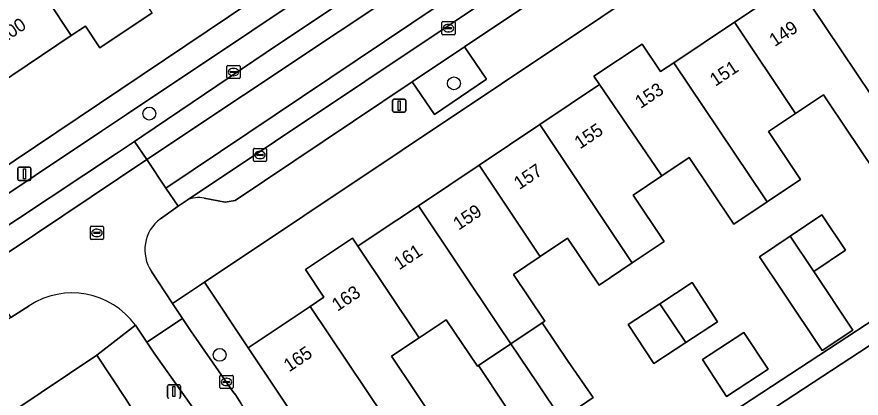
# Model space of a CAD drawing. Extents: x 158352 to 159489, y 383828 to 384603.
# Drawn here: x 158835 to 158899.1, y 384208.8 to 384237.7 of the extents above; entities that cross this region are included whole.
import ezdxf

# ---------------------------------------------------------------- set-up
doc = ezdxf.new("R2010")
doc.units = 0
for name, color, linetype in [('IMGEO_Boom', 7, 'Continuous'), ('IMGEO_Erf', 7, 'Continuous'), ('IMGEO_Groenvoorziening', 7, 'Continuous'), ('IMGEO_Kolk', 7, 'Continuous'), ('IMGEO_Lichtmast', 7, 'Continuous'), ('IMGEO_Pand', 7, 'Continuous'), ('IMGEO_Pand_nummerreeks', 7, 'Continuous'), ('IMGEO_Parkeervlak_open', 7, 'Continuous'), ('IMGEO_Rijbaan_lokaal_gesloten', 7, 'Continuous'), ('IMGEO_Rijbaan_lokaal_open', 7, 'Continuous'), ('IMGEO_Rioolput', 7, 'Continuous'), ('IMGEO_Voetpad_open', 7, 'Continuous')]:
    doc.layers.add(name, color=color, linetype=linetype)

msp = doc.modelspace()

# ---------------------------------------------------------------- linework, layer by layer
at = {"layer": 'IMGEO_Boom'}
for centre in [(158868.161, 384232.684), (158845.022, 384230.389), (158850.367, 384212.043)]:
    msp.add_circle(centre, 0.489, dxfattribs=at)
at = {"layer": 'IMGEO_Erf'}
for points in [[(158824.924, 384220.195), (158906.452, 384275.023)], [(158932.003, 384272.919), (158849.203, 384217.574), (158852.538, 384212.577), (158857.246, 384215.728), (158858.292, 384216.428), (158856.885, 384218.53), (158860.447, 384220.913), (158860.858, 384220.299), (158861.016, 384220.405), (158862.19, 384221.191), (158865.465, 384223.383), (158870.073, 384226.467), (158874.68, 384229.551), (158879.219, 384232.59), (158878.797, 384233.22), (158882.455, 384235.669), (158883.855, 384233.577), (158884.873, 384234.258), (158889.48, 384237.342), (158894.087, 384240.426), (158898.695, 384243.511), (158903.302, 384246.595)], [(158880.042, 384201.612), (158903.087, 384216.716), (158903.898, 384215.474), (158906.578, 384217.227), (158913.229, 384221.576), (158912.32, 384222.965), (158921.579, 384229.323), (158935.13, 384238.626), (158939.5, 384241.627)], [(158845.229, 384238.05), (158841.271, 384235.391), (158840.161, 384237.042), (158839.085, 384236.32), (158833.473, 384232.558)], [(158900.524, 384225.426), (158898.671, 384228.194), (158898.245, 384228.831), (158896.241, 384231.824), (158894.123, 384230.406), (158892.051, 384229.019), (158894.496, 384225.366), (158891.961, 384223.669), (158889.431, 384221.975), (158886.038, 384227.045), (158883.96, 384225.655), (158881.776, 384224.193), (158884.14, 384220.66), (158881.717, 384219.038), (158879.185, 384217.343), (158876.795, 384220.913), (158874.72, 384219.524), (158872.692, 384218.166), (158875.07, 384214.612), (158874.875, 384214.481), (158876.838, 384211.547), (158878.746, 384208.793), (158876.327, 384207.158)], [(158833.309, 384202.752), (158836.934, 384205.178), (158838.343, 384203.073), (158839.443, 384203.809), (158844.268, 384207.036), (158843.27, 384208.645), (158841.042, 384212.024), (158794.638, 384180.916)]]:
    msp.add_lwpolyline(points, dxfattribs=at)
for points in [[(158897.924, 384220.006), (158895.499, 384218.383), (158898.48, 384213.932), (158896.151, 384212.372), (158893.17, 384216.823), (158891.373, 384219.507), (158893.703, 384221.067), (158896.127, 384222.69)], [(158888.199, 384214.566), (158885.772, 384212.978), (158883.34, 384211.387), (158881.395, 384214.358), (158883.797, 384215.93), (158886.254, 384217.538)], [(158872.043, 384208.224), (158870.027, 384211.237), (158869.947, 384211.183), (158867.58, 384214.719), (158865.517, 384213.338), (158863.43, 384211.941), (158866.824, 384206.871), (158866.129, 384206.406), (158864.304, 384205.184), (158861.974, 384203.624), (158859.52, 384207.288), (158857.143, 384205.697), (158864.445, 384194.753), (158866.244, 384192.057), (158866.384, 384192.15), (158870.312, 384194.74), (158877.734, 384200.012)], [(158892.029, 384210.954), (158888.874, 384208.89), (158887.042, 384211.689), (158890.197, 384213.754)]]:
    msp.add_lwpolyline(points, close=True, dxfattribs=at)
at = {"layer": 'IMGEO_Groenvoorziening'}
msp.add_lwpolyline([(158868.973, 384235.474), (158864.997, 384232.808), (158866.676, 384230.311), (158870.636, 384233.002)], close=True, dxfattribs=at)
at = {"layer": 'IMGEO_Kolk'}
for p, q in [((158867.249, 384236.455), (158867.249, 384237.307)), ((158867.324, 384237.381), (158868.176, 384237.381)), ((158868.25, 384237.307), (158868.25, 384236.455)), ((158867.508, 384236.875), (158867.508, 384236.887)), ((158867.946, 384236.838), (158867.548, 384236.838)), ((158867.551, 384236.924), (158867.949, 384236.924)), ((158867.737, 384237.161), (158867.762, 384237.161)), ((158867.992, 384236.887), (158867.992, 384236.875)), ((158868.176, 384236.381), (158867.324, 384236.381)), ((158867.76, 384236.601), (158867.735, 384236.601)), ((158850.914, 384233.12), (158850.914, 384233.972)), ((158850.989, 384234.046), (158851.841, 384234.046)), ((158851.173, 384233.54), (158851.173, 384233.552)), ((158851.611, 384233.503), (158851.213, 384233.503)), ((158851.216, 384233.589), (158851.614, 384233.589)), ((158851.402, 384233.826), (158851.427, 384233.826)), ((158851.657, 384233.552), (158851.657, 384233.54)), ((158851.915, 384233.972), (158851.915, 384233.12)), ((158851.841, 384233.046), (158850.989, 384233.046)), ((158851.425, 384233.266), (158851.4, 384233.266)), ((158852.928, 384226.819), (158852.928, 384227.671)), ((158853.003, 384227.745), (158853.855, 384227.745)), ((158853.929, 384227.671), (158853.929, 384226.819)), ((158853.187, 384227.239), (158853.187, 384227.251)), ((158853.625, 384227.202), (158853.227, 384227.202)), ((158853.23, 384227.288), (158853.628, 384227.288)), ((158853.416, 384227.525), (158853.441, 384227.525)), ((158853.671, 384227.251), (158853.671, 384227.239)), ((158853.855, 384226.745), (158853.003, 384226.745)), ((158853.439, 384226.965), (158853.414, 384226.965)), ((158850.381, 384209.562), (158850.381, 384210.414)), ((158850.456, 384210.488), (158851.308, 384210.488)), ((158851.382, 384210.414), (158851.382, 384209.562)), ((158850.64, 384209.982), (158850.64, 384209.994)), ((158851.078, 384209.945), (158850.68, 384209.945)), ((158850.683, 384210.031), (158851.081, 384210.031)), ((158850.869, 384210.268), (158850.894, 384210.268)), ((158851.124, 384209.994), (158851.124, 384209.982)), ((158851.308, 384209.488), (158850.456, 384209.488)), ((158850.892, 384209.708), (158850.867, 384209.708))]:
    msp.add_line(p, q, dxfattribs=at)
for points in [[(158867.249, 384236.455), (158867.249, 384237.307)], [(158867.324, 384237.381), (158868.176, 384237.381)], [(158868.25, 384237.307), (158868.25, 384236.455)], [(158868.176, 384236.381), (158867.324, 384236.381)], [(158850.914, 384233.12), (158850.914, 384233.972)], [(158850.989, 384234.046), (158851.841, 384234.046)], [(158851.915, 384233.972), (158851.915, 384233.12)], [(158851.841, 384233.046), (158850.989, 384233.046)], [(158852.928, 384226.819), (158852.928, 384227.671)], [(158853.003, 384227.745), (158853.855, 384227.745)], [(158853.929, 384227.671), (158853.929, 384226.819)], [(158853.855, 384226.745), (158853.003, 384226.745)], [(158850.381, 384209.562), (158850.381, 384210.414)], [(158850.456, 384210.488), (158851.308, 384210.488)], [(158851.382, 384210.414), (158851.382, 384209.562)], [(158851.308, 384209.488), (158850.456, 384209.488)]]:
    msp.add_lwpolyline(points, dxfattribs=at)
for centre, radius, start, end in [((158867.326, 384237.305), 0.0765, 91.55205, 178.44795), ((158867.326, 384237.305), 0.0765, 91.55205, 178.44795), ((158868.174, 384237.305), 0.0765, 1.55205, 88.44795), ((158868.174, 384237.305), 0.0765, 1.55205, 88.44795), ((158867.548, 384236.884), 0.0403, 85.87752, 175.75265), ((158867.545, 384236.874), 0.0366, 178.93798, 274.71019), ((158867.949, 384236.881), 0.043, 264.86636, 352.45326), ((158867.953, 384236.886), 0.0386, 1.73085, 96.63898), ((158867.326, 384236.457), 0.0765, 181.55205, 268.44795), ((158867.326, 384236.457), 0.0765, 181.55205, 268.44795), ((158868.174, 384236.457), 0.0765, 271.55205, 358.44795), ((158868.174, 384236.457), 0.0765, 271.55205, 358.44795), ((158850.991, 384233.97), 0.0765, 91.55205, 178.44795), ((158850.991, 384233.97), 0.0765, 91.55205, 178.44795), ((158851.213, 384233.549), 0.0403, 85.87752, 175.75265), ((158851.21, 384233.539), 0.0366, 178.93798, 274.71019), ((158851.614, 384233.546), 0.043, 264.86636, 352.45326), ((158851.618, 384233.551), 0.0386, 1.73085, 96.63898), ((158851.839, 384233.97), 0.0765, 1.55205, 88.44795), ((158851.839, 384233.97), 0.0765, 1.55205, 88.44795), ((158850.991, 384233.122), 0.0765, 181.55205, 268.44795), ((158850.991, 384233.122), 0.0765, 181.55205, 268.44795), ((158851.839, 384233.122), 0.0765, 271.55205, 358.44795), ((158851.839, 384233.122), 0.0765, 271.55205, 358.44795), ((158853.005, 384227.669), 0.0765, 91.55205, 178.44795), ((158853.005, 384227.669), 0.0765, 91.55205, 178.44795), ((158853.853, 384227.669), 0.0765, 1.55205, 88.44795), ((158853.853, 384227.669), 0.0765, 1.55205, 88.44795), ((158853.227, 384227.248), 0.0403, 85.87752, 175.75265), ((158853.224, 384227.238), 0.0366, 178.93798, 274.71019), ((158853.628, 384227.245), 0.043, 264.86636, 352.45326), ((158853.632, 384227.25), 0.0386, 1.73085, 96.63898), ((158853.005, 384226.821), 0.0765, 181.55205, 268.44795), ((158853.005, 384226.821), 0.0765, 181.55205, 268.44795), ((158853.853, 384226.821), 0.0765, 271.55205, 358.44795), ((158853.853, 384226.821), 0.0765, 271.55205, 358.44795), ((158850.458, 384210.412), 0.0765, 91.55205, 178.44795), ((158850.458, 384210.412), 0.0765, 91.55205, 178.44795), ((158851.306, 384210.412), 0.0765, 1.55205, 88.44795), ((158851.306, 384210.412), 0.0765, 1.55205, 88.44795), ((158850.68, 384209.991), 0.0403, 85.87752, 175.75265), ((158850.677, 384209.981), 0.0366, 178.93798, 274.71019), ((158851.081, 384209.988), 0.043, 264.86636, 352.45326), ((158851.085, 384209.993), 0.0386, 1.73085, 96.63898), ((158850.458, 384209.564), 0.0765, 181.55205, 268.44795), ((158850.458, 384209.564), 0.0765, 181.55205, 268.44795), ((158851.306, 384209.564), 0.0765, 271.55205, 358.44795), ((158851.306, 384209.564), 0.0765, 271.55205, 358.44795)]:
    msp.add_arc(centre, radius, start, end, dxfattribs=at)
for centre, major_axis, ratio, start_param, end_param in [((158867.736, 384236.881), (-0.387, 0.002), 0.722429, 4.712389, 7.853982), ((158867.761, 384236.881), (-0.39, 0.002), 0.717154, 1.570796, 4.712389), ((158851.401, 384233.546), (-0.387, 0.002), 0.722429, 4.712389, 7.853982), ((158851.426, 384233.546), (-0.39, 0.002), 0.717154, 1.570796, 4.712389), ((158853.415, 384227.245), (-0.387, 0.002), 0.722429, 4.712389, 7.853982), ((158853.44, 384227.245), (-0.39, 0.002), 0.717154, 1.570796, 4.712389), ((158850.868, 384209.988), (-0.387, 0.002), 0.722429, 4.712389, 7.853982), ((158850.893, 384209.988), (-0.39, 0.002), 0.717154, 1.570796, 4.712389)]:
    msp.add_ellipse(centre, major_axis=major_axis, ratio=ratio, start_param=start_param, end_param=end_param, dxfattribs=at)
at = {"layer": 'IMGEO_Lichtmast'}
for p, q in [((158863.508, 384230.595), (158863.508, 384231.395)), ((158863.508, 384231.395), (158863.508, 384230.595)), ((158863.608, 384231.495), (158864.398, 384231.495)), ((158864.398, 384231.495), (158863.608, 384231.495)), ((158864.498, 384231.395), (158864.498, 384230.595)), ((158864.498, 384230.595), (158864.498, 384231.395)), ((158864.398, 384230.495), (158863.608, 384230.495)), ((158863.608, 384230.495), (158864.398, 384230.495)), ((158835.034, 384225.409), (158835.034, 384226.209)), ((158835.034, 384226.209), (158835.034, 384225.409)), ((158835.134, 384226.309), (158835.924, 384226.309)), ((158835.924, 384226.309), (158835.134, 384226.309)), ((158836.024, 384226.209), (158836.024, 384225.409)), ((158836.024, 384225.409), (158836.024, 384226.209)), ((158835.924, 384225.309), (158835.134, 384225.309)), ((158835.134, 384225.309), (158835.924, 384225.309)), ((158846.498, 384209.756), (158847.288, 384209.756)), ((158847.288, 384209.756), (158846.498, 384209.756)), ((158846.398, 384208.856), (158846.398, 384209.656)), ((158846.398, 384209.656), (158846.398, 384208.856)), ((158847.388, 384209.656), (158847.388, 384208.856)), ((158847.388, 384208.856), (158847.388, 384209.656))]:
    msp.add_line(p, q, dxfattribs=at)
for points in [[(158863.928, 384231.37), (158864.078, 384231.37), (158864.078, 384230.62), (158863.928, 384230.62), (158863.928, 384231.37)], [(158835.454, 384226.184), (158835.604, 384226.184), (158835.604, 384225.434), (158835.454, 384225.434), (158835.454, 384226.184)], [(158846.818, 384209.631), (158846.968, 384209.631), (158846.968, 384208.881), (158846.818, 384208.881), (158846.818, 384209.631)]]:
    msp.add_lwpolyline(points, dxfattribs=at)
for centre, start, end in [((158863.608, 384231.395), 90, 180), ((158863.608, 384231.395), 90, 180), ((158864.398, 384231.395), 0, 90), ((158864.398, 384231.395), 360, 90), ((158863.608, 384230.595), 180, 270), ((158863.608, 384230.595), 180, 270), ((158864.398, 384230.595), 270, 0), ((158864.398, 384230.595), 270, 0), ((158835.134, 384226.209), 90, 180), ((158835.134, 384226.209), 90, 180), ((158835.924, 384226.209), 0, 90), ((158835.924, 384226.209), 360, 90), ((158835.134, 384225.409), 180, 270), ((158835.134, 384225.409), 180, 270), ((158835.924, 384225.409), 270, 0), ((158835.924, 384225.409), 270, 0), ((158846.498, 384209.656), 90, 180), ((158846.498, 384209.656), 90, 180), ((158847.288, 384209.656), 0, 90), ((158847.288, 384209.656), 360, 90), ((158846.498, 384208.856), 180, 270), ((158846.498, 384208.856), 180, 270), ((158847.288, 384208.856), 270, 0), ((158847.288, 384208.856), 270, 0)]:
    msp.add_arc(centre, 0.1, start, end, dxfattribs=at)
at = {"layer": 'IMGEO_Pand'}
for points in [[(158840.338, 384245.418), (158837.737, 384243.675), (158834.499, 384248.506), (158832.074, 384246.881), (158839.085, 384236.32), (158840.161, 384237.042), (158841.271, 384235.391), (158845.229, 384238.05), (158844.858, 384238.609)], [(158832.074, 384246.881), (158829.587, 384245.214), (158831.923, 384241.729), (158828.782, 384239.625), (158829.661, 384238.301), (158833.473, 384232.558), (158839.085, 384236.32)], [(158903.301, 384236.629), (158903.244, 384236.714), (158898.695, 384243.511), (158894.087, 384240.426), (158901.066, 384230), (158901.16, 384229.86), (158903.682, 384231.548), (158901.215, 384235.233)], [(158894.087, 384240.426), (158889.48, 384237.342), (158893.973, 384230.631), (158894.123, 384230.406), (158896.241, 384231.824), (158898.245, 384228.831), (158898.671, 384228.194), (158900.524, 384225.426), (158900.683, 384225.532), (158903.013, 384227.092), (158901.16, 384229.86), (158901.066, 384230)], [(158889.48, 384237.342), (158884.873, 384234.258), (158891.756, 384223.975), (158891.961, 384223.669), (158894.496, 384225.366), (158892.051, 384229.019), (158894.123, 384230.406), (158893.973, 384230.631)], [(158884.873, 384234.258), (158883.855, 384233.577), (158882.455, 384235.669), (158878.797, 384233.22), (158879.219, 384232.59), (158883.857, 384225.809), (158883.96, 384225.655), (158886.038, 384227.045), (158889.431, 384221.975), (158891.961, 384223.669), (158891.756, 384223.975)], [(158881.717, 384219.038), (158884.14, 384220.66), (158881.776, 384224.193), (158883.96, 384225.655), (158883.857, 384225.809), (158879.219, 384232.59), (158874.68, 384229.551), (158881.64, 384219.152)], [(158881.717, 384219.038), (158881.64, 384219.152), (158874.68, 384229.551), (158870.073, 384226.467), (158874.595, 384219.711), (158874.72, 384219.524), (158876.795, 384220.913), (158879.185, 384217.343)], [(158870.073, 384226.467), (158865.465, 384223.383), (158871.557, 384214.283), (158872.492, 384212.886), (158874.875, 384214.481), (158875.07, 384214.612), (158872.692, 384218.166), (158874.72, 384219.524), (158874.595, 384219.711)], [(158865.465, 384223.383), (158862.19, 384221.191), (158861.016, 384220.405), (158860.858, 384220.299), (158865.421, 384213.482), (158865.517, 384213.338), (158867.58, 384214.719), (158869.947, 384211.183), (158870.027, 384211.237), (158872.492, 384212.886), (158871.557, 384214.283)], [(158893.703, 384221.067), (158895.499, 384218.383), (158897.924, 384220.006), (158896.127, 384222.69)], [(158865.517, 384213.338), (158865.421, 384213.482), (158860.858, 384220.299), (158860.447, 384220.913), (158856.885, 384218.53), (158858.292, 384216.428), (158857.246, 384215.728), (158864.304, 384205.184), (158866.129, 384206.406), (158866.824, 384206.871), (158863.43, 384211.941)], [(158893.703, 384221.067), (158891.373, 384219.507), (158893.17, 384216.823), (158896.151, 384212.372), (158898.48, 384213.932), (158895.499, 384218.383)], [(158883.797, 384215.93), (158885.772, 384212.978), (158888.199, 384214.566), (158886.254, 384217.538)], [(158906.578, 384217.227), (158903.898, 384215.474), (158890.537, 384206.736), (158894.657, 384200.436), (158910.698, 384210.927)], [(158857.246, 384215.728), (158852.538, 384212.577), (158857.143, 384205.697), (158859.52, 384207.288), (158861.974, 384203.624), (158864.304, 384205.184)], [(158883.797, 384215.93), (158881.395, 384214.358), (158883.34, 384211.387), (158885.772, 384212.978)], [(158876.838, 384211.547), (158874.875, 384214.481), (158872.492, 384212.886), (158874.482, 384209.914), (158876.327, 384207.158), (158878.746, 384208.793)], [(158887.042, 384211.689), (158888.874, 384208.89), (158892.029, 384210.954), (158890.197, 384213.754)], [(158876.437, 384206.814), (158876.239, 384207.099), (158876.327, 384207.158), (158874.482, 384209.914), (158872.492, 384212.886), (158870.027, 384211.237), (158872.043, 384208.224), (158877.734, 384200.012), (158880.042, 384201.612)]]:
    msp.add_lwpolyline(points, close=True, dxfattribs=at)
at = {"layer": 'IMGEO_Parkeervlak_open'}
for points in [[(158928.741, 384277.867), (158847.89, 384223.805)], [(158818.36, 384211.295), (158830.503, 384219.367), (158831.156, 384219.806), (158832.496, 384220.707), (158842.526, 384227.357), (158843.894, 384228.271), (158844.531, 384228.697), (158853.892, 384235.025), (158913.401, 384274.791)], [(158909.63, 384274.668), (158843.37, 384230.376), (158841.384, 384229.054), (158831.356, 384222.372), (158829.341, 384221.029), (158822.229, 384216.216), (158819.794, 384214.568)], [(158849.183, 384223.967), (158850.787, 384223.65), (158851.545, 384223.788), (158864.997, 384232.808), (158868.973, 384235.474), (158882.481, 384244.532), (158886.509, 384247.22), (158892.479, 384251.204)]]:
    msp.add_lwpolyline(points, dxfattribs=at)
msp.add_arc((158848.777, 384221.968), 2.04, 78.514, 115.76876, dxfattribs=at)
at = {"layer": 'IMGEO_Rijbaan_lokaal_gesloten'}
for points in [[(158928.741, 384277.867), (158928.875, 384277.975), (158927.924, 384279.398), (158875.348, 384244.245), (158846.287, 384224.725), (158847.222, 384223.339), (158847.89, 384223.805)], [(158910.948, 384271.094), (158914.324, 384273.367), (158913.401, 384274.791), (158853.892, 384235.025), (158844.531, 384228.697), (158843.894, 384228.271), (158844.821, 384226.897), (158874.134, 384246.446)], [(158844.821, 384226.897), (158843.894, 384228.271), (158842.526, 384227.357), (158832.496, 384220.707), (158831.156, 384219.806), (158832.123, 384218.384)]]:
    msp.add_lwpolyline(points, close=True, dxfattribs=at)
at = {"layer": 'IMGEO_Rijbaan_lokaal_open'}
for points in [[(158938.147, 384283.913), (158939.324, 384284.933), (158938.378, 384286.339), (158964.07, 384303.539), (158975.353, 384311.006), (158973.93, 384313.16), (158930.614, 384284.24), (158928.388, 384282.75), (158927.414, 384284.178), (158913.55, 384274.866), (158913.401, 384274.791), (158914.324, 384273.367), (158910.948, 384271.094), (158874.134, 384246.446), (158844.821, 384226.897), (158846.287, 384224.725), (158875.348, 384244.245), (158927.924, 384279.398)], [(158845.858, 384222.389), (158847.222, 384223.339), (158846.287, 384224.725), (158844.821, 384226.897), (158832.123, 384218.384), (158833.556, 384216.278), (158834.508, 384214.879), (158835.895, 384215.779)], [(158843.962, 384214.297), (158844.837, 384213.001), (158847.546, 384214.816), (158846.791, 384215.962), (158845.198, 384218.378)]]:
    msp.add_lwpolyline(points, dxfattribs=at)
msp.add_lwpolyline([(158851.983, 384208.383), (158851.589, 384208.974), (158851.354, 384209.268), (158848.141, 384213.898), (158847.546, 384214.816), (158844.837, 384213.001), (158845.444, 384212.097), (158848.992, 384207.115), (158858.439, 384192.912), (158858.586, 384192.689), (158860.943, 384189.158), (158863.65, 384190.966), (158861.676, 384193.862)], close=True, dxfattribs=at)
for centre, radius, start, end in [((158847.609, 384220.041), 2.929, 126.71548, 214.59624), ((158839.152, 384210.813), 5.939, 35.92099, 123.25938)]:
    msp.add_arc(centre, radius, start, end, dxfattribs=at)
at = {"layer": 'IMGEO_Rioolput'}
for p, q in [((158840.54, 384220.893), (158840.54, 384221.745)), ((158840.615, 384221.819), (158841.467, 384221.819)), ((158840.799, 384221.313), (158840.799, 384221.325)), ((158841.237, 384221.276), (158840.839, 384221.276)), ((158840.842, 384221.362), (158841.24, 384221.362)), ((158841.028, 384221.599), (158841.053, 384221.599)), ((158841.283, 384221.325), (158841.283, 384221.313)), ((158841.541, 384221.745), (158841.541, 384220.893)), ((158841.467, 384220.819), (158840.615, 384220.819)), ((158841.051, 384221.039), (158841.026, 384221.039))]:
    msp.add_line(p, q, dxfattribs=at)
for points in [[(158840.54, 384220.893), (158840.54, 384221.745)], [(158840.615, 384221.819), (158841.467, 384221.819)], [(158841.541, 384221.745), (158841.541, 384220.893)], [(158841.467, 384220.819), (158840.615, 384220.819)]]:
    msp.add_lwpolyline(points, dxfattribs=at)
for centre, radius, start, end in [((158840.617, 384221.743), 0.0765, 91.55205, 178.44795), ((158840.617, 384221.743), 0.0765, 91.55205, 178.44795), ((158840.839, 384221.322), 0.0403, 85.87752, 175.75265), ((158840.836, 384221.312), 0.0366, 178.93798, 274.71019), ((158841.24, 384221.319), 0.043, 264.86636, 352.45326), ((158841.244, 384221.324), 0.0386, 1.73085, 96.63898), ((158841.465, 384221.743), 0.0765, 1.55205, 88.44795), ((158841.465, 384221.743), 0.0765, 1.55205, 88.44795), ((158840.617, 384220.895), 0.0765, 181.55205, 268.44795), ((158840.617, 384220.895), 0.0765, 181.55205, 268.44795), ((158841.465, 384220.895), 0.0765, 271.55205, 358.44795), ((158841.465, 384220.895), 0.0765, 271.55205, 358.44795)]:
    msp.add_arc(centre, radius, start, end, dxfattribs=at)
for centre, major_axis, ratio, start_param, end_param in [((158841.027, 384221.319), (-0.387, 0.002), 0.722429, 4.712389, 7.853982), ((158841.052, 384221.319), (-0.39, 0.002), 0.717154, 1.570796, 4.712389)]:
    msp.add_ellipse(centre, major_axis=major_axis, ratio=ratio, start_param=start_param, end_param=end_param, dxfattribs=at)
at = {"layer": 'IMGEO_Voetpad_open'}
for points in [[(158915.281, 384283.517), (158911.517, 384282.061), (158904.982, 384277.669), (158904.752, 384277.514), (158906.1, 384275.563), (158906.452, 384275.023), (158824.924, 384220.195), (158821.151, 384217.705), (158820.552, 384218.57), (158819.391, 384220.337), (158812.392, 384215.663), (158809.312, 384213.713), (158808.025, 384212.833)], [(158929.002, 384278.079), (158928.875, 384277.975), (158931.585, 384273.921), (158929.038, 384272.214), (158927.411, 384274.558), (158914.225, 384265.735), (158915.877, 384263.232), (158912.632, 384261.067), (158911.019, 384263.59), (158895.514, 384253.229), (158897.135, 384250.808), (158894.102, 384248.778), (158892.479, 384251.204), (158886.509, 384247.22), (158888.135, 384244.785), (158884.099, 384242.084), (158882.481, 384244.532), (158868.973, 384235.474), (158870.636, 384233.002), (158866.676, 384230.311), (158864.997, 384232.808), (158851.545, 384223.788), (158850.787, 384223.65), (158849.183, 384223.967)], [(158819.794, 384214.568), (158822.229, 384216.216), (158829.341, 384221.029), (158831.356, 384222.372), (158841.384, 384229.054), (158843.37, 384230.376), (158909.63, 384274.668)], [(158845.198, 384218.378), (158846.791, 384215.962), (158849.203, 384217.574), (158932.003, 384272.919)], [(158847.89, 384223.805), (158847.222, 384223.339), (158845.858, 384222.389)], [(158852.538, 384212.577), (158849.203, 384217.574), (158846.791, 384215.962), (158847.546, 384214.816), (158848.141, 384213.898), (158851.354, 384209.268), (158851.589, 384208.974), (158851.983, 384208.383)], [(158835.895, 384215.779), (158834.508, 384214.879), (158833.831, 384214.44), (158833.75, 384214.368)], [(158841.042, 384212.024), (158843.962, 384214.297)], [(158848.992, 384207.115), (158845.444, 384212.097), (158844.837, 384213.001), (158843.962, 384214.297), (158841.042, 384212.024), (158843.27, 384208.645), (158844.268, 384207.036), (158848.89, 384200.127), (158856.194, 384189.271), (158857.959, 384186.647), (158858.762, 384185.454), (158861.724, 384181.051), (158861.821, 384180.907), (158864.81, 384176.459), (158864.513, 384176.259), (158864.588, 384176.147), (158865.246, 384175.168), (158867.501, 384171.811), (158870.361, 384167.555), (158870.648, 384167.748), (158870.778, 384167.555)], [(158904.315, 384134.226), (158902.964, 384137.583), (158900.735, 384140.836), (158896.123, 384147.701), (158888.397, 384159.227), (158888.276, 384159.407), (158885.101, 384164.143), (158882.152, 384168.541), (158882.044, 384168.696), (158878.986, 384173.105), (158878.901, 384173.228), (158879.176, 384173.413), (158876.265, 384177.74), (158873.389, 384182.013), (158873.102, 384181.819), (158872.982, 384181.998), (158869.987, 384186.448), (158869.896, 384186.584), (158866.941, 384191.013), (158866.244, 384192.057), (158864.445, 384194.753), (158857.143, 384205.697), (158852.538, 384212.577)], [(158790.706, 384178.683), (158791.011, 384178.139), (158793.73, 384180.171), (158794.638, 384180.916), (158841.042, 384212.024)]]:
    msp.add_lwpolyline(points, dxfattribs=at)
msp.add_lwpolyline([(158889.57, 384203.433), (158891.249, 384200.818), (158891.841, 384201.199), (158891.864, 384201.163), (158894.025, 384197.797), (158894.911, 384196.416), (158896.575, 384197.504), (158894.657, 384200.436), (158890.537, 384206.736), (158903.898, 384215.474), (158903.087, 384216.716), (158880.042, 384201.612), (158877.734, 384200.012), (158870.312, 384194.74), (158866.384, 384192.15), (158866.244, 384192.057), (158866.941, 384191.013), (158867.722, 384191.534), (158871.871, 384194.326), (158873.769, 384195.603), (158876.47, 384197.42), (158888.315, 384205.388)], close=True, dxfattribs=at)
for centre, radius, start, end in [((158848.777, 384221.968), 2.04, 78.514, 115.76876), ((158847.609, 384220.041), 2.929, 126.71548, 214.59624), ((158839.152, 384210.813), 5.939, 35.92099, 123.25938)]:
    msp.add_arc(centre, radius, start, end, dxfattribs=at)

# ---------------------------------------------------------------- texts
at = {"layer": 'IMGEO_Pand_nummerreeks'}
for s, rotation, p in [('100', 33.83316, (158833.91, 384235.666)), ('149', 33.79878, (158892.54, 384235.441)), ('151', 33.79755, (158888.027, 384232.421)), ('153', 33.79816, (158882.346, 384230.736)), ('155', 33.79816, (158877.739, 384227.652)), ('157', 33.79816, (158873.132, 384224.568)), ('159', 33.79878, (158868.524, 384221.484)), ('161', 33.79878, (158864.011, 384218.464)), ('163', 33.79878, (158859.31, 384215.315)), ('165', 33.79335, (158855.646, 384210.711))]:
    msp.add_text(s, height=1, rotation=rotation, dxfattribs=at).set_placement(p)

doc.saveas('drawing.dxf')
